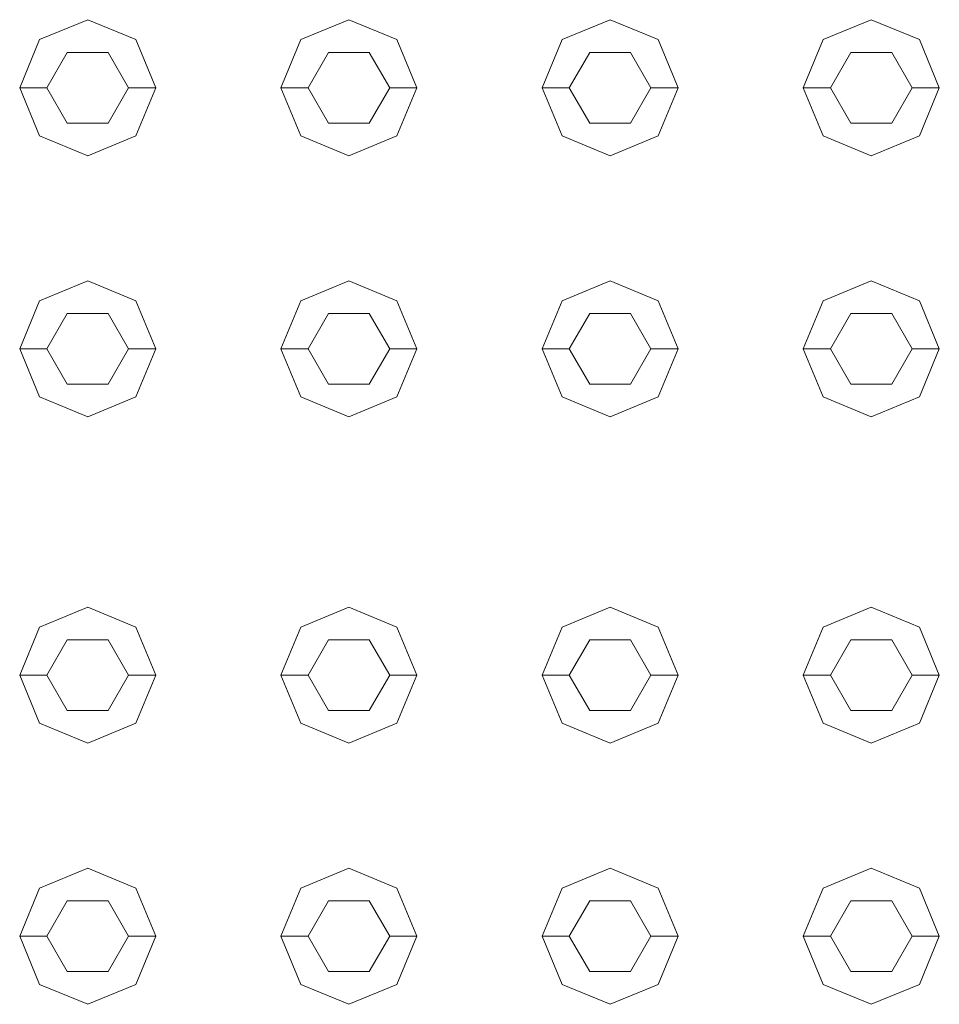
# Model space of a CAD drawing. Header units: millimetres. Extents: x 321 to 585, y -277 to 9.
# Tile 842 of 1056: x 353.176 to 353.514, y -23.687 to -23.325. Entities that reach past the tile are written whole.
import ezdxf

# ---------------------------------------------------------------- set-up
doc = ezdxf.new("R2010")
doc.units = ezdxf.units.MM
doc.header["$MEASUREMENT"] = 0
doc.layers.add('IFC-Elemento construtivo genérico-Contorno', color=253, linetype='Continuous', lineweight=5)

msp = doc.modelspace()

# ---------------------------------------------------------------- linework, layer by layer
at = {"layer": 'IFC-Elemento construtivo genérico-Contorno', "lineweight": 5}
for p, q in [((353.18346, -23.33245), (353.20113, -23.32514)), ((353.18346, -23.33245), (353.20113, -23.32514)), ((353.20113, -23.32514), (353.21881, -23.33245)), ((353.20113, -23.32514), (353.21881, -23.33245)), ((353.27946, -23.33245), (353.29713, -23.32514)), ((353.27946, -23.33245), (353.29713, -23.32514)), ((353.29713, -23.32514), (353.31481, -23.33245)), ((353.29713, -23.32514), (353.31481, -23.33245)), ((353.37546, -23.33245), (353.39313, -23.32514)), ((353.37546, -23.33245), (353.39313, -23.32514)), ((353.39313, -23.32514), (353.41081, -23.33245)), ((353.39313, -23.32514), (353.41081, -23.33245)), ((353.47146, -23.33245), (353.48913, -23.32514)), ((353.47146, -23.33245), (353.48913, -23.32514)), ((353.48913, -23.32514), (353.50681, -23.33245)), ((353.48913, -23.32514), (353.50681, -23.33245)), ((353.17613, -23.35014), (353.18346, -23.33245)), ((353.17613, -23.35014), (353.18346, -23.33245)), ((353.21881, -23.33245), (353.22613, -23.35014)), ((353.21881, -23.33245), (353.22613, -23.35014)), ((353.27213, -23.35014), (353.27946, -23.33245)), ((353.27213, -23.35014), (353.27946, -23.33245)), ((353.31481, -23.33245), (353.32213, -23.35014)), ((353.31481, -23.33245), (353.32213, -23.35014)), ((353.36813, -23.35014), (353.37546, -23.33245)), ((353.36813, -23.35014), (353.37546, -23.33245)), ((353.41081, -23.33245), (353.41813, -23.35014)), ((353.41081, -23.33245), (353.41813, -23.35014)), ((353.46413, -23.35014), (353.47146, -23.33245)), ((353.46413, -23.35014), (353.47146, -23.33245)), ((353.50681, -23.33245), (353.51413, -23.35014)), ((353.50681, -23.33245), (353.51413, -23.35014)), ((353.18613, -23.35014), (353.19363, -23.33714)), ((353.18613, -23.35014), (353.19363, -23.33714)), ((353.19363, -23.33714), (353.20863, -23.33714)), ((353.19363, -23.33714), (353.20863, -23.33714)), ((353.20863, -23.33714), (353.21613, -23.35014)), ((353.20863, -23.33714), (353.21613, -23.35014)), ((353.28213, -23.35014), (353.28963, -23.33714)), ((353.28213, -23.35014), (353.28963, -23.33714)), ((353.28963, -23.33714), (353.30463, -23.33714)), ((353.28963, -23.33714), (353.30463, -23.33714)), ((353.30463, -23.33714), (353.31213, -23.35014)), ((353.30463, -23.33714), (353.31213, -23.35014)), ((353.37813, -23.35014), (353.38563, -23.33714)), ((353.37813, -23.35014), (353.38563, -23.33714)), ((353.38563, -23.33714), (353.40063, -23.33714)), ((353.38563, -23.33714), (353.40063, -23.33714)), ((353.40063, -23.33714), (353.40813, -23.35014)), ((353.40063, -23.33714), (353.40813, -23.35014)), ((353.47413, -23.35014), (353.48163, -23.33714)), ((353.47413, -23.35014), (353.48163, -23.33714)), ((353.48163, -23.33714), (353.49663, -23.33714)), ((353.48163, -23.33714), (353.49663, -23.33714)), ((353.49663, -23.33714), (353.50413, -23.35014)), ((353.49663, -23.33714), (353.50413, -23.35014)), ((353.17613, -23.35014), (353.18613, -23.35014)), ((353.17613, -23.35014), (353.18346, -23.36781)), ((353.17613, -23.35014), (353.18613, -23.35014)), ((353.17613, -23.35014), (353.18346, -23.36781)), ((353.18613, -23.35014), (353.19363, -23.36313)), ((353.18613, -23.35014), (353.19363, -23.36313)), ((353.20863, -23.36313), (353.21613, -23.35014)), ((353.20863, -23.36313), (353.21613, -23.35014)), ((353.21613, -23.35014), (353.22613, -23.35014)), ((353.21613, -23.35014), (353.22613, -23.35014)), ((353.21881, -23.36781), (353.22613, -23.35014)), ((353.21881, -23.36781), (353.22613, -23.35014)), ((353.27213, -23.35014), (353.28213, -23.35014)), ((353.27213, -23.35014), (353.27946, -23.36781)), ((353.27213, -23.35014), (353.28213, -23.35014)), ((353.27213, -23.35014), (353.27946, -23.36781)), ((353.28213, -23.35014), (353.28963, -23.36313)), ((353.28213, -23.35014), (353.28963, -23.36313)), ((353.30463, -23.36313), (353.31213, -23.35014)), ((353.30463, -23.36313), (353.31213, -23.35014)), ((353.31213, -23.35014), (353.32213, -23.35014)), ((353.31213, -23.35014), (353.32213, -23.35014)), ((353.31481, -23.36781), (353.32213, -23.35014)), ((353.31481, -23.36781), (353.32213, -23.35014)), ((353.36813, -23.35014), (353.37813, -23.35014)), ((353.36813, -23.35014), (353.37546, -23.36781)), ((353.36813, -23.35014), (353.37813, -23.35014)), ((353.36813, -23.35014), (353.37546, -23.36781)), ((353.37813, -23.35014), (353.38563, -23.36313)), ((353.37813, -23.35014), (353.38563, -23.36313)), ((353.40063, -23.36313), (353.40813, -23.35014)), ((353.40063, -23.36313), (353.40813, -23.35014)), ((353.40813, -23.35014), (353.41813, -23.35014)), ((353.40813, -23.35014), (353.41813, -23.35014)), ((353.41081, -23.36781), (353.41813, -23.35014)), ((353.41081, -23.36781), (353.41813, -23.35014)), ((353.46413, -23.35014), (353.47413, -23.35014)), ((353.46413, -23.35014), (353.47146, -23.36781)), ((353.46413, -23.35014), (353.47413, -23.35014)), ((353.46413, -23.35014), (353.47146, -23.36781)), ((353.47413, -23.35014), (353.48163, -23.36313)), ((353.47413, -23.35014), (353.48163, -23.36313)), ((353.49663, -23.36313), (353.50413, -23.35014)), ((353.49663, -23.36313), (353.50413, -23.35014)), ((353.50413, -23.35014), (353.51413, -23.35014)), ((353.50413, -23.35014), (353.51413, -23.35014)), ((353.50681, -23.36781), (353.51413, -23.35014)), ((353.50681, -23.36781), (353.51413, -23.35014)), ((353.19363, -23.36313), (353.20863, -23.36313)), ((353.19363, -23.36313), (353.20863, -23.36313)), ((353.28963, -23.36313), (353.30463, -23.36313)), ((353.28963, -23.36313), (353.30463, -23.36313)), ((353.38563, -23.36313), (353.40063, -23.36313)), ((353.38563, -23.36313), (353.40063, -23.36313)), ((353.48163, -23.36313), (353.49663, -23.36313)), ((353.48163, -23.36313), (353.49663, -23.36313)), ((353.18346, -23.36781), (353.20113, -23.37514)), ((353.18346, -23.36781), (353.20113, -23.37514)), ((353.20113, -23.37514), (353.21881, -23.36781)), ((353.20113, -23.37514), (353.21881, -23.36781)), ((353.27946, -23.36781), (353.29713, -23.37514)), ((353.27946, -23.36781), (353.29713, -23.37514)), ((353.29713, -23.37514), (353.31481, -23.36781)), ((353.29713, -23.37514), (353.31481, -23.36781)), ((353.37546, -23.36781), (353.39313, -23.37514)), ((353.37546, -23.36781), (353.39313, -23.37514)), ((353.39313, -23.37514), (353.41081, -23.36781)), ((353.39313, -23.37514), (353.41081, -23.36781)), ((353.47146, -23.36781), (353.48913, -23.37514)), ((353.47146, -23.36781), (353.48913, -23.37514)), ((353.48913, -23.37514), (353.50681, -23.36781)), ((353.48913, -23.37514), (353.50681, -23.36781)), ((353.18346, -23.42846), (353.20113, -23.42114)), ((353.18346, -23.42846), (353.20113, -23.42114)), ((353.20113, -23.42114), (353.21881, -23.42846)), ((353.20113, -23.42114), (353.21881, -23.42846)), ((353.27946, -23.42846), (353.29713, -23.42114)), ((353.27946, -23.42846), (353.29713, -23.42114)), ((353.29713, -23.42114), (353.31481, -23.42846)), ((353.29713, -23.42114), (353.31481, -23.42846)), ((353.37546, -23.42846), (353.39313, -23.42114)), ((353.37546, -23.42846), (353.39313, -23.42114)), ((353.39313, -23.42114), (353.41081, -23.42846)), ((353.39313, -23.42114), (353.41081, -23.42846)), ((353.47146, -23.42846), (353.48913, -23.42114)), ((353.47146, -23.42846), (353.48913, -23.42114)), ((353.48913, -23.42114), (353.50681, -23.42846)), ((353.48913, -23.42114), (353.50681, -23.42846)), ((353.17613, -23.44614), (353.18346, -23.42846)), ((353.17613, -23.44614), (353.18346, -23.42846)), ((353.21881, -23.42846), (353.22613, -23.44614)), ((353.21881, -23.42846), (353.22613, -23.44614)), ((353.27213, -23.44614), (353.27946, -23.42846)), ((353.27213, -23.44614), (353.27946, -23.42846)), ((353.31481, -23.42846), (353.32213, -23.44614)), ((353.31481, -23.42846), (353.32213, -23.44614)), ((353.36813, -23.44614), (353.37546, -23.42846)), ((353.36813, -23.44614), (353.37546, -23.42846)), ((353.41081, -23.42846), (353.41813, -23.44614)), ((353.41081, -23.42846), (353.41813, -23.44614)), ((353.46413, -23.44614), (353.47146, -23.42846)), ((353.46413, -23.44614), (353.47146, -23.42846)), ((353.50681, -23.42846), (353.51413, -23.44614)), ((353.50681, -23.42846), (353.51413, -23.44614)), ((353.18613, -23.44614), (353.19363, -23.43315)), ((353.18613, -23.44614), (353.19363, -23.43315)), ((353.19363, -23.43315), (353.20863, -23.43315)), ((353.19363, -23.43315), (353.20863, -23.43315)), ((353.20863, -23.43315), (353.21613, -23.44614)), ((353.20863, -23.43315), (353.21613, -23.44614)), ((353.28213, -23.44614), (353.28963, -23.43315)), ((353.28213, -23.44614), (353.28963, -23.43315)), ((353.28963, -23.43315), (353.30463, -23.43315)), ((353.28963, -23.43315), (353.30463, -23.43315)), ((353.30463, -23.43315), (353.31213, -23.44614)), ((353.30463, -23.43315), (353.31213, -23.44614)), ((353.37813, -23.44614), (353.38563, -23.43315)), ((353.37813, -23.44614), (353.38563, -23.43315)), ((353.38563, -23.43315), (353.40063, -23.43315)), ((353.38563, -23.43315), (353.40063, -23.43315)), ((353.40063, -23.43315), (353.40813, -23.44614)), ((353.40063, -23.43315), (353.40813, -23.44614)), ((353.47413, -23.44614), (353.48163, -23.43315)), ((353.47413, -23.44614), (353.48163, -23.43315)), ((353.48163, -23.43315), (353.49663, -23.43315)), ((353.48163, -23.43315), (353.49663, -23.43315)), ((353.49663, -23.43315), (353.50413, -23.44614)), ((353.49663, -23.43315), (353.50413, -23.44614)), ((353.17613, -23.44614), (353.18613, -23.44614)), ((353.17613, -23.44614), (353.18346, -23.46381)), ((353.17613, -23.44614), (353.18613, -23.44614)), ((353.17613, -23.44614), (353.18346, -23.46381)), ((353.18613, -23.44614), (353.19363, -23.45912)), ((353.18613, -23.44614), (353.19363, -23.45912)), ((353.20863, -23.45912), (353.21613, -23.44614)), ((353.20863, -23.45912), (353.21613, -23.44614)), ((353.21613, -23.44614), (353.22613, -23.44614)), ((353.21613, -23.44614), (353.22613, -23.44614)), ((353.21881, -23.46381), (353.22613, -23.44614)), ((353.21881, -23.46381), (353.22613, -23.44614)), ((353.27213, -23.44614), (353.28213, -23.44614)), ((353.27213, -23.44614), (353.27946, -23.46381)), ((353.27213, -23.44614), (353.28213, -23.44614)), ((353.27213, -23.44614), (353.27946, -23.46381)), ((353.28213, -23.44614), (353.28963, -23.45912)), ((353.28213, -23.44614), (353.28963, -23.45912)), ((353.30463, -23.45912), (353.31213, -23.44614)), ((353.30463, -23.45912), (353.31213, -23.44614)), ((353.31213, -23.44614), (353.32213, -23.44614)), ((353.31213, -23.44614), (353.32213, -23.44614)), ((353.31481, -23.46381), (353.32213, -23.44614)), ((353.31481, -23.46381), (353.32213, -23.44614)), ((353.36813, -23.44614), (353.37813, -23.44614)), ((353.36813, -23.44614), (353.37546, -23.46381)), ((353.36813, -23.44614), (353.37813, -23.44614)), ((353.36813, -23.44614), (353.37546, -23.46381)), ((353.37813, -23.44614), (353.38563, -23.45912)), ((353.37813, -23.44614), (353.38563, -23.45912)), ((353.40063, -23.45912), (353.40813, -23.44614)), ((353.40063, -23.45912), (353.40813, -23.44614)), ((353.40813, -23.44614), (353.41813, -23.44614)), ((353.40813, -23.44614), (353.41813, -23.44614)), ((353.41081, -23.46381), (353.41813, -23.44614)), ((353.41081, -23.46381), (353.41813, -23.44614)), ((353.46413, -23.44614), (353.47413, -23.44614)), ((353.46413, -23.44614), (353.47146, -23.46381)), ((353.46413, -23.44614), (353.47413, -23.44614)), ((353.46413, -23.44614), (353.47146, -23.46381)), ((353.47413, -23.44614), (353.48163, -23.45912)), ((353.47413, -23.44614), (353.48163, -23.45912)), ((353.49663, -23.45912), (353.50413, -23.44614)), ((353.49663, -23.45912), (353.50413, -23.44614)), ((353.50413, -23.44614), (353.51413, -23.44614)), ((353.50413, -23.44614), (353.51413, -23.44614)), ((353.50681, -23.46381), (353.51413, -23.44614)), ((353.50681, -23.46381), (353.51413, -23.44614)), ((353.19363, -23.45912), (353.20863, -23.45912)), ((353.19363, -23.45912), (353.20863, -23.45912)), ((353.28963, -23.45912), (353.30463, -23.45912)), ((353.28963, -23.45912), (353.30463, -23.45912)), ((353.38563, -23.45912), (353.40063, -23.45912)), ((353.38563, -23.45912), (353.40063, -23.45912)), ((353.48163, -23.45912), (353.49663, -23.45912)), ((353.48163, -23.45912), (353.49663, -23.45912)), ((353.18346, -23.46381), (353.20113, -23.47114)), ((353.18346, -23.46381), (353.20113, -23.47114)), ((353.20113, -23.47114), (353.21881, -23.46381)), ((353.20113, -23.47114), (353.21881, -23.46381)), ((353.27946, -23.46381), (353.29713, -23.47114)), ((353.27946, -23.46381), (353.29713, -23.47114)), ((353.29713, -23.47114), (353.31481, -23.46381)), ((353.29713, -23.47114), (353.31481, -23.46381)), ((353.37546, -23.46381), (353.39313, -23.47114)), ((353.37546, -23.46381), (353.39313, -23.47114)), ((353.39313, -23.47114), (353.41081, -23.46381)), ((353.39313, -23.47114), (353.41081, -23.46381)), ((353.47146, -23.46381), (353.48913, -23.47114)), ((353.47146, -23.46381), (353.48913, -23.47114)), ((353.48913, -23.47114), (353.50681, -23.46381)), ((353.48913, -23.47114), (353.50681, -23.46381)), ((353.18346, -23.54846), (353.20113, -23.54114)), ((353.18346, -23.54846), (353.20113, -23.54114)), ((353.20113, -23.54114), (353.21881, -23.54846)), ((353.20113, -23.54114), (353.21881, -23.54846)), ((353.27946, -23.54846), (353.29713, -23.54114)), ((353.27946, -23.54846), (353.29713, -23.54114)), ((353.29713, -23.54114), (353.31481, -23.54846)), ((353.29713, -23.54114), (353.31481, -23.54846)), ((353.37546, -23.54846), (353.39313, -23.54114)), ((353.37546, -23.54846), (353.39313, -23.54114)), ((353.39313, -23.54114), (353.41081, -23.54846)), ((353.39313, -23.54114), (353.41081, -23.54846)), ((353.47146, -23.54846), (353.48913, -23.54114)), ((353.47146, -23.54846), (353.48913, -23.54114)), ((353.48913, -23.54114), (353.50681, -23.54846)), ((353.48913, -23.54114), (353.50681, -23.54846)), ((353.17613, -23.56614), (353.18346, -23.54846)), ((353.17613, -23.56614), (353.18346, -23.54846)), ((353.21881, -23.54846), (353.22613, -23.56614)), ((353.21881, -23.54846), (353.22613, -23.56614)), ((353.27213, -23.56614), (353.27946, -23.54846)), ((353.27213, -23.56614), (353.27946, -23.54846)), ((353.31481, -23.54846), (353.32213, -23.56614)), ((353.31481, -23.54846), (353.32213, -23.56614)), ((353.36813, -23.56614), (353.37546, -23.54846)), ((353.36813, -23.56614), (353.37546, -23.54846)), ((353.41081, -23.54846), (353.41813, -23.56614)), ((353.41081, -23.54846), (353.41813, -23.56614)), ((353.46413, -23.56614), (353.47146, -23.54846)), ((353.46413, -23.56614), (353.47146, -23.54846)), ((353.50681, -23.54846), (353.51413, -23.56614)), ((353.50681, -23.54846), (353.51413, -23.56614)), ((353.18613, -23.56614), (353.19363, -23.55315)), ((353.18613, -23.56614), (353.19363, -23.55315)), ((353.19363, -23.55315), (353.20863, -23.55315)), ((353.19363, -23.55315), (353.20863, -23.55315)), ((353.20863, -23.55315), (353.21613, -23.56614)), ((353.20863, -23.55315), (353.21613, -23.56614)), ((353.28213, -23.56614), (353.28963, -23.55315)), ((353.28213, -23.56614), (353.28963, -23.55315)), ((353.28963, -23.55315), (353.30463, -23.55315)), ((353.28963, -23.55315), (353.30463, -23.55315)), ((353.30463, -23.55315), (353.31213, -23.56614)), ((353.30463, -23.55315), (353.31213, -23.56614)), ((353.37813, -23.56614), (353.38563, -23.55315)), ((353.37813, -23.56614), (353.38563, -23.55315)), ((353.38563, -23.55315), (353.40063, -23.55315)), ((353.38563, -23.55315), (353.40063, -23.55315)), ((353.40063, -23.55315), (353.40813, -23.56614)), ((353.40063, -23.55315), (353.40813, -23.56614)), ((353.47413, -23.56614), (353.48163, -23.55315)), ((353.47413, -23.56614), (353.48163, -23.55315)), ((353.48163, -23.55315), (353.49663, -23.55315)), ((353.48163, -23.55315), (353.49663, -23.55315)), ((353.49663, -23.55315), (353.50413, -23.56614)), ((353.49663, -23.55315), (353.50413, -23.56614)), ((353.17613, -23.56614), (353.18613, -23.56614)), ((353.17613, -23.56614), (353.18346, -23.58381)), ((353.17613, -23.56614), (353.18613, -23.56614)), ((353.17613, -23.56614), (353.18346, -23.58381)), ((353.18613, -23.56614), (353.19363, -23.57912)), ((353.18613, -23.56614), (353.19363, -23.57912)), ((353.20863, -23.57912), (353.21613, -23.56614)), ((353.20863, -23.57912), (353.21613, -23.56614)), ((353.21613, -23.56614), (353.22613, -23.56614)), ((353.21613, -23.56614), (353.22613, -23.56614)), ((353.21881, -23.58381), (353.22613, -23.56614)), ((353.21881, -23.58381), (353.22613, -23.56614)), ((353.27213, -23.56614), (353.28213, -23.56614)), ((353.27213, -23.56614), (353.27946, -23.58381)), ((353.27213, -23.56614), (353.28213, -23.56614)), ((353.27213, -23.56614), (353.27946, -23.58381)), ((353.28213, -23.56614), (353.28963, -23.57912)), ((353.28213, -23.56614), (353.28963, -23.57912)), ((353.30463, -23.57912), (353.31213, -23.56614)), ((353.30463, -23.57912), (353.31213, -23.56614)), ((353.31213, -23.56614), (353.32213, -23.56614)), ((353.31213, -23.56614), (353.32213, -23.56614)), ((353.31481, -23.58381), (353.32213, -23.56614)), ((353.31481, -23.58381), (353.32213, -23.56614)), ((353.36813, -23.56614), (353.37813, -23.56614)), ((353.36813, -23.56614), (353.37546, -23.58381)), ((353.36813, -23.56614), (353.37813, -23.56614)), ((353.36813, -23.56614), (353.37546, -23.58381)), ((353.37813, -23.56614), (353.38563, -23.57912)), ((353.37813, -23.56614), (353.38563, -23.57912)), ((353.40063, -23.57912), (353.40813, -23.56614)), ((353.40063, -23.57912), (353.40813, -23.56614)), ((353.40813, -23.56614), (353.41813, -23.56614)), ((353.40813, -23.56614), (353.41813, -23.56614)), ((353.41081, -23.58381), (353.41813, -23.56614)), ((353.41081, -23.58381), (353.41813, -23.56614)), ((353.46413, -23.56614), (353.47413, -23.56614)), ((353.46413, -23.56614), (353.47146, -23.58381)), ((353.46413, -23.56614), (353.47413, -23.56614)), ((353.46413, -23.56614), (353.47146, -23.58381)), ((353.47413, -23.56614), (353.48163, -23.57912)), ((353.47413, -23.56614), (353.48163, -23.57912)), ((353.49663, -23.57912), (353.50413, -23.56614)), ((353.49663, -23.57912), (353.50413, -23.56614)), ((353.50413, -23.56614), (353.51413, -23.56614)), ((353.50413, -23.56614), (353.51413, -23.56614)), ((353.50681, -23.58381), (353.51413, -23.56614)), ((353.50681, -23.58381), (353.51413, -23.56614)), ((353.19363, -23.57912), (353.20863, -23.57912)), ((353.19363, -23.57912), (353.20863, -23.57912)), ((353.28963, -23.57912), (353.30463, -23.57912)), ((353.28963, -23.57912), (353.30463, -23.57912)), ((353.38563, -23.57912), (353.40063, -23.57912)), ((353.38563, -23.57912), (353.40063, -23.57912)), ((353.48163, -23.57912), (353.49663, -23.57912)), ((353.48163, -23.57912), (353.49663, -23.57912)), ((353.18346, -23.58381), (353.20113, -23.59114)), ((353.18346, -23.58381), (353.20113, -23.59114)), ((353.20113, -23.59114), (353.21881, -23.58381)), ((353.20113, -23.59114), (353.21881, -23.58381)), ((353.27946, -23.58381), (353.29713, -23.59114)), ((353.27946, -23.58381), (353.29713, -23.59114)), ((353.29713, -23.59114), (353.31481, -23.58381)), ((353.29713, -23.59114), (353.31481, -23.58381)), ((353.37546, -23.58381), (353.39313, -23.59114)), ((353.37546, -23.58381), (353.39313, -23.59114)), ((353.39313, -23.59114), (353.41081, -23.58381)), ((353.39313, -23.59114), (353.41081, -23.58381)), ((353.47146, -23.58381), (353.48913, -23.59114)), ((353.47146, -23.58381), (353.48913, -23.59114)), ((353.48913, -23.59114), (353.50681, -23.58381)), ((353.48913, -23.59114), (353.50681, -23.58381)), ((353.18346, -23.64446), (353.20113, -23.63713)), ((353.18346, -23.64446), (353.20113, -23.63713)), ((353.20113, -23.63713), (353.21881, -23.64446)), ((353.20113, -23.63713), (353.21881, -23.64446)), ((353.27946, -23.64446), (353.29713, -23.63713)), ((353.27946, -23.64446), (353.29713, -23.63713)), ((353.29713, -23.63713), (353.31481, -23.64446)), ((353.29713, -23.63713), (353.31481, -23.64446)), ((353.37546, -23.64446), (353.39313, -23.63713)), ((353.37546, -23.64446), (353.39313, -23.63713)), ((353.39313, -23.63713), (353.41081, -23.64446)), ((353.39313, -23.63713), (353.41081, -23.64446)), ((353.47146, -23.64446), (353.48913, -23.63713)), ((353.47146, -23.64446), (353.48913, -23.63713)), ((353.48913, -23.63713), (353.50681, -23.64446)), ((353.48913, -23.63713), (353.50681, -23.64446)), ((353.17613, -23.66213), (353.18346, -23.64446)), ((353.17613, -23.66213), (353.18346, -23.64446)), ((353.21881, -23.64446), (353.22613, -23.66213)), ((353.21881, -23.64446), (353.22613, -23.66213)), ((353.27213, -23.66213), (353.27946, -23.64446)), ((353.27213, -23.66213), (353.27946, -23.64446)), ((353.31481, -23.64446), (353.32213, -23.66213)), ((353.31481, -23.64446), (353.32213, -23.66213)), ((353.36813, -23.66213), (353.37546, -23.64446)), ((353.36813, -23.66213), (353.37546, -23.64446)), ((353.41081, -23.64446), (353.41813, -23.66213)), ((353.41081, -23.64446), (353.41813, -23.66213)), ((353.46413, -23.66213), (353.47146, -23.64446)), ((353.46413, -23.66213), (353.47146, -23.64446)), ((353.50681, -23.64446), (353.51413, -23.66213)), ((353.50681, -23.64446), (353.51413, -23.66213)), ((353.18613, -23.66213), (353.19363, -23.64914)), ((353.18613, -23.66213), (353.19363, -23.64914)), ((353.19363, -23.64914), (353.20863, -23.64914)), ((353.19363, -23.64914), (353.20863, -23.64914)), ((353.20863, -23.64914), (353.21613, -23.66213)), ((353.20863, -23.64914), (353.21613, -23.66213)), ((353.28213, -23.66213), (353.28963, -23.64914)), ((353.28213, -23.66213), (353.28963, -23.64914)), ((353.28963, -23.64914), (353.30463, -23.64914)), ((353.28963, -23.64914), (353.30463, -23.64914)), ((353.30463, -23.64914), (353.31213, -23.66213)), ((353.30463, -23.64914), (353.31213, -23.66213)), ((353.37813, -23.66213), (353.38563, -23.64914)), ((353.37813, -23.66213), (353.38563, -23.64914)), ((353.38563, -23.64914), (353.40063, -23.64914)), ((353.38563, -23.64914), (353.40063, -23.64914)), ((353.40063, -23.64914), (353.40813, -23.66213)), ((353.40063, -23.64914), (353.40813, -23.66213)), ((353.47413, -23.66213), (353.48163, -23.64914)), ((353.47413, -23.66213), (353.48163, -23.64914)), ((353.48163, -23.64914), (353.49663, -23.64914)), ((353.48163, -23.64914), (353.49663, -23.64914)), ((353.49663, -23.64914), (353.50413, -23.66213)), ((353.49663, -23.64914), (353.50413, -23.66213)), ((353.17613, -23.66213), (353.18613, -23.66213)), ((353.17613, -23.66213), (353.18346, -23.67982)), ((353.17613, -23.66213), (353.18613, -23.66213)), ((353.17613, -23.66213), (353.18346, -23.67982)), ((353.18613, -23.66213), (353.19363, -23.67513)), ((353.18613, -23.66213), (353.19363, -23.67513)), ((353.20863, -23.67513), (353.21613, -23.66213)), ((353.20863, -23.67513), (353.21613, -23.66213)), ((353.21613, -23.66213), (353.22613, -23.66213)), ((353.21613, -23.66213), (353.22613, -23.66213)), ((353.21881, -23.67982), (353.22613, -23.66213)), ((353.21881, -23.67982), (353.22613, -23.66213)), ((353.27213, -23.66213), (353.28213, -23.66213)), ((353.27213, -23.66213), (353.27946, -23.67982)), ((353.27213, -23.66213), (353.28213, -23.66213)), ((353.27213, -23.66213), (353.27946, -23.67982)), ((353.28213, -23.66213), (353.28963, -23.67513)), ((353.28213, -23.66213), (353.28963, -23.67513)), ((353.30463, -23.67513), (353.31213, -23.66213)), ((353.30463, -23.67513), (353.31213, -23.66213)), ((353.31213, -23.66213), (353.32213, -23.66213)), ((353.31213, -23.66213), (353.32213, -23.66213)), ((353.31481, -23.67982), (353.32213, -23.66213)), ((353.31481, -23.67982), (353.32213, -23.66213)), ((353.36813, -23.66213), (353.37813, -23.66213)), ((353.36813, -23.66213), (353.37546, -23.67982)), ((353.36813, -23.66213), (353.37813, -23.66213)), ((353.36813, -23.66213), (353.37546, -23.67982)), ((353.37813, -23.66213), (353.38563, -23.67513)), ((353.37813, -23.66213), (353.38563, -23.67513)), ((353.40063, -23.67513), (353.40813, -23.66213)), ((353.40063, -23.67513), (353.40813, -23.66213)), ((353.40813, -23.66213), (353.41813, -23.66213)), ((353.40813, -23.66213), (353.41813, -23.66213)), ((353.41081, -23.67982), (353.41813, -23.66213)), ((353.41081, -23.67982), (353.41813, -23.66213)), ((353.46413, -23.66213), (353.47413, -23.66213)), ((353.46413, -23.66213), (353.47146, -23.67982)), ((353.46413, -23.66213), (353.47413, -23.66213)), ((353.46413, -23.66213), (353.47146, -23.67982)), ((353.47413, -23.66213), (353.48163, -23.67513)), ((353.47413, -23.66213), (353.48163, -23.67513)), ((353.49663, -23.67513), (353.50413, -23.66213)), ((353.49663, -23.67513), (353.50413, -23.66213)), ((353.50413, -23.66213), (353.51413, -23.66213)), ((353.50413, -23.66213), (353.51413, -23.66213)), ((353.50681, -23.67982), (353.51413, -23.66213)), ((353.50681, -23.67982), (353.51413, -23.66213)), ((353.19363, -23.67513), (353.20863, -23.67513)), ((353.19363, -23.67513), (353.20863, -23.67513)), ((353.28963, -23.67513), (353.30463, -23.67513)), ((353.28963, -23.67513), (353.30463, -23.67513)), ((353.38563, -23.67513), (353.40063, -23.67513)), ((353.38563, -23.67513), (353.40063, -23.67513)), ((353.48163, -23.67513), (353.49663, -23.67513)), ((353.48163, -23.67513), (353.49663, -23.67513)), ((353.18346, -23.67982), (353.20113, -23.68713)), ((353.18346, -23.67982), (353.20113, -23.68713)), ((353.20113, -23.68713), (353.21881, -23.67982)), ((353.20113, -23.68713), (353.21881, -23.67982)), ((353.27946, -23.67982), (353.29713, -23.68713)), ((353.27946, -23.67982), (353.29713, -23.68713)), ((353.29713, -23.68713), (353.31481, -23.67982)), ((353.29713, -23.68713), (353.31481, -23.67982)), ((353.37546, -23.67982), (353.39313, -23.68713)), ((353.37546, -23.67982), (353.39313, -23.68713)), ((353.39313, -23.68713), (353.41081, -23.67982)), ((353.39313, -23.68713), (353.41081, -23.67982)), ((353.47146, -23.67982), (353.48913, -23.68713)), ((353.47146, -23.67982), (353.48913, -23.68713)), ((353.48913, -23.68713), (353.50681, -23.67982)), ((353.48913, -23.68713), (353.50681, -23.67982))]:
    msp.add_line(p, q, dxfattribs=at)

doc.saveas('drawing.dxf')
